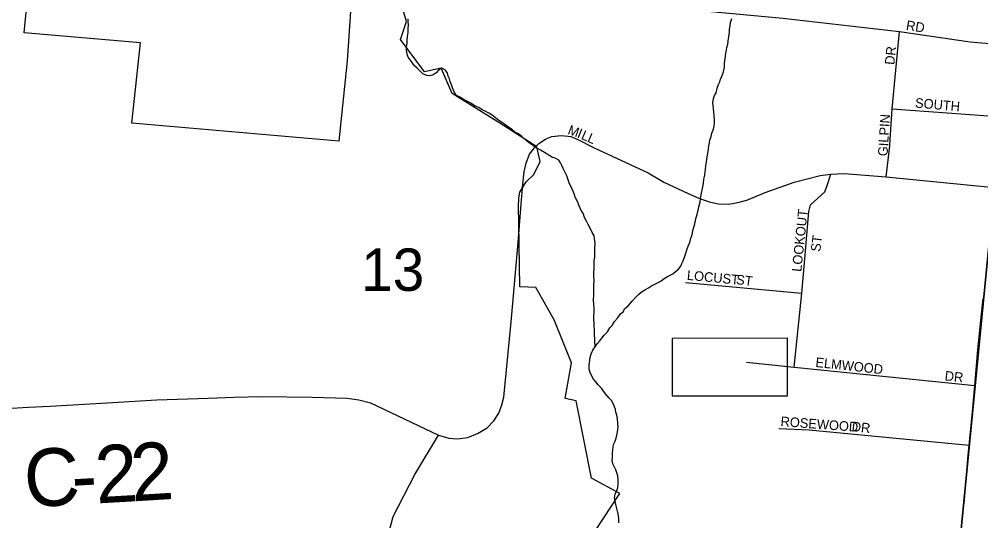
# Model space of a CAD drawing. Extents: x 0 to 1064, y 0 to 440.
# Drawn here: x 207.35 to 222.52, y 361.8 to 369.72 of the extents above; entities that cross this region are included whole.
import ezdxf

# ---------------------------------------------------------------- set-up
doc = ezdxf.new("R2010")
doc.units = 0
for name, color, linetype in [('GM_X_City_Street', 7, 'Continuous'), ('GM_X_City_Street_Text', 7, 'Continuous'), ('GM_X_Corporation', 7, 'Continuous'), ('GM_X_County_Road', 7, 'Continuous'), ('GM_X_County_Road_Text', 7, 'Continuous'), ('GM_X_Minor_River', 7, 'Continuous'), ('GM_X_Section', 7, 'Continuous'), ('GM_X_Section_Text', 7, 'Continuous'), ('GM_X_State_Route', 7, 'Continuous'), ('GM_X_Township_Road', 7, 'Continuous')]:
    doc.layers.add(name, color=color, linetype=linetype)

msp = doc.modelspace()

# ---------------------------------------------------------------- linework, layer by layer
at = {"layer": 'GM_X_City_Street'}
for points in [[(212.727, 371.29), (213.16, 370.968), (213.441, 370.76), (213.938, 370.44), (214.116, 370.327), (214.501, 370.199), (215.432, 370.114), (218.211, 369.846), (219.398, 369.737), (221.24, 369.524), (222.354, 369.36), (222.97, 369.308), (223.022, 369.302)], [(221.084, 367.722), (221.085, 367.736), (221.121, 368.304), (221.24, 369.524)], [(221.121, 368.304), (222.858, 368.176), (223.969, 368.067)], [(215.7, 367.845), (215.754, 367.867), (215.907, 367.885), (216.05, 367.867), (216.163, 367.82), (216.421, 367.687), (217.273, 367.292), (217.521, 367.146), (217.905, 366.966), (218.073, 366.894), (218.237, 366.835), (218.38, 366.806), (218.544, 366.8), (218.685, 366.823), (218.829, 366.861), (219.121, 366.981), (219.578, 367.144), (219.988, 367.253), (220.157, 367.272), (220.367, 367.283), (221.028, 367.231), (222.732, 367.06)], [(215.29, 367.065), (215.314, 367.31), (215.345, 367.448), (215.402, 367.586), (215.476, 367.69), (215.547, 367.757), (215.564, 367.768)], [(221.028, 367.231), (221.084, 367.722)], [(219.575, 364.225), (219.695, 365.392), (219.742, 365.938), (219.809, 366.685), (219.835, 366.789), (220.062, 366.995), (220.097, 367.093), (220.157, 367.272)], [(217.862, 365.561), (219.695, 365.392)], [(218.825, 364.303), (219.575, 364.225), (222.425, 363.938)], [(219.335, 363.258), (219.811, 363.239), (222.338, 362.993)]]:
    msp.add_lwpolyline(points, dxfattribs=at)
at = {"layer": 'GM_X_Corporation'}
for points in [[(212.668, 371.25), (212.523, 369.059), (212.389, 367.791), (209.126, 368.077), (209.26, 369.346), (207.425, 369.505), (207.622, 371.519)], [(216.433, 361.634), (216.823, 362.235), (216.376, 362.473), (216.138, 363.696), (215.965, 363.733), (216.064, 364.295), (215.791, 364.972), (215.498, 365.483), (215.248, 365.492), (215.231, 366.499), (215.227, 366.759), (215.232, 366.901), (215.245, 366.99), (215.345, 367.154), (215.468, 367.266), (215.566, 367.471), (215.516, 367.705), (214.934, 368.076), (214.178, 368.548), (214.008, 368.945), (213.744, 368.888), (213.366, 369.399), (213.461, 369.682), (213.385, 369.928)]]:
    msp.add_lwpolyline(points, dxfattribs=at)
msp.add_lwpolyline([(217.653, 364.681), (217.652, 363.772), (219.471, 363.772), (219.471, 364.682)], close=True, dxfattribs=at)
at = {"layer": 'GM_X_County_Road'}
for points in [[(215.564, 367.768), (215.652, 367.826), (215.7, 367.845)], [(215.173, 365.66), (215.219, 366.196), (215.268, 366.797), (215.288, 367.049), (215.29, 367.065)], [(206.785, 363.555), (207.493, 363.594), (207.835, 363.611), (208.733, 363.665), (209.519, 363.71), (210.328, 363.739), (210.738, 363.751), (211.176, 363.761), (211.972, 363.755), (212.521, 363.739), (212.706, 363.71), (212.89, 363.665), (213.965, 363.151), (214.126, 363.105), (214.264, 363.095), (214.425, 363.118), (214.58, 363.178), (214.731, 363.271), (214.836, 363.38), (214.918, 363.5), (214.964, 363.63), (214.993, 363.753), (215.107, 364.884), (215.147, 365.354), (215.173, 365.66)]]:
    msp.add_lwpolyline(points, dxfattribs=at)
at = {"layer": 'GM_X_Minor_River'}
for points in [[(213.47, 369.385), (213.477, 369.445), (213.485, 369.506), (213.487, 369.579), (213.488, 369.622), (213.484, 369.683), (213.485, 369.725)], [(217.865, 366.025), (217.885, 366.08), (217.905, 366.134), (217.93, 366.194), (217.944, 366.261), (217.964, 366.315), (217.978, 366.382), (217.991, 366.436), (218.011, 366.49), (218.018, 366.539), (218.032, 366.587), (218.045, 366.635), (218.059, 366.702), (218.072, 366.756), (218.093, 366.829), (218.1, 366.896), (218.114, 366.974), (218.128, 367.047), (218.143, 367.126), (218.15, 367.193), (218.164, 367.259), (218.172, 367.308), (218.179, 367.35), (218.18, 367.405), (218.194, 367.465), (218.202, 367.544), (218.216, 367.599), (218.223, 367.671), (218.231, 367.714), (218.238, 367.768), (218.245, 367.811), (218.265, 367.865), (218.278, 367.92), (218.304, 367.98), (218.312, 368.034), (218.319, 368.077), (218.32, 368.131), (218.316, 368.198), (218.311, 368.253), (218.301, 368.308), (218.296, 368.351), (218.291, 368.4), (218.305, 368.466), (218.318, 368.515), (218.343, 368.557), (218.363, 368.629), (218.383, 368.69), (218.403, 368.732), (218.416, 368.774), (218.441, 368.828), (218.461, 368.889), (218.475, 368.961), (218.477, 369.016), (218.484, 369.07), (218.492, 369.125), (218.499, 369.186), (218.506, 369.228), (218.514, 369.271), (218.527, 369.325), (218.534, 369.373), (218.542, 369.416), (218.549, 369.47), (218.556, 369.519), (218.557, 369.562), (218.565, 369.61), (218.572, 369.665), (218.592, 369.731)], [(216.435, 364.546), (216.428, 364.753), (216.424, 364.82), (216.419, 364.875), (216.42, 364.924), (216.416, 364.973), (216.417, 365.021), (216.419, 365.1), (216.42, 365.155), (216.416, 365.222), (216.412, 365.289), (216.413, 365.362), (216.415, 365.417), (216.416, 365.459), (216.417, 365.52), (216.419, 365.587), (216.415, 365.666), (216.416, 365.715), (216.418, 365.776), (216.419, 365.83), (216.421, 365.903), (216.429, 365.964), (216.43, 366.013), (216.431, 366.061), (216.432, 366.104), (216.434, 366.171), (216.429, 366.22), (216.419, 366.299), (216.39, 366.354), (216.361, 366.41), (216.326, 366.478), (216.297, 366.533), (216.268, 366.589), (216.246, 366.656), (216.216, 366.699), (216.182, 366.773), (216.159, 366.841), (216.118, 366.909), (216.102, 366.964), (216.067, 367.05), (216.033, 367.118), (216.016, 367.167), (215.987, 367.247), (215.958, 367.308), (215.929, 367.364), (215.912, 367.407), (215.889, 367.45), (215.86, 367.493), (215.806, 367.525), (215.764, 367.538), (215.722, 367.564), (215.68, 367.589), (215.638, 367.614), (215.572, 367.653), (215.518, 367.684), (215.464, 367.722), (215.41, 367.754), (215.345, 367.804), (215.28, 367.867), (215.226, 367.911), (215.178, 367.93), (215.118, 367.986), (215.07, 368.012), (214.975, 368.081), (214.915, 368.119), (214.861, 368.163), (214.808, 368.201), (214.76, 368.233), (214.7, 368.265), (214.652, 368.29), (214.598, 368.322), (214.544, 368.348), (214.472, 368.392), (214.412, 368.424), (214.352, 368.456), (214.292, 368.494), (214.244, 368.519), (214.215, 368.563), (214.186, 368.637), (214.169, 368.68), (214.146, 368.735), (214.135, 368.778), (214.118, 368.821), (214.107, 368.864), (214.072, 368.913), (214.018, 368.945), (213.963, 368.916), (213.925, 368.874), (213.882, 368.839), (213.826, 368.822), (213.778, 368.829), (213.718, 368.855), (213.629, 368.943), (213.587, 368.98), (213.534, 369.054), (213.487, 369.117), (213.47, 369.166), (213.46, 369.227), (213.461, 369.288), (213.469, 369.342), (213.47, 369.385)], [(216.808, 361.769), (216.81, 361.83), (216.805, 361.885), (216.794, 361.934), (216.777, 361.995), (216.766, 362.038), (216.75, 362.105), (216.739, 362.166), (216.753, 362.221), (216.772, 362.269), (216.792, 362.323), (216.8, 362.39), (216.801, 362.445), (216.791, 362.512), (216.78, 362.561), (216.762, 362.604), (216.739, 362.647), (216.716, 362.702), (216.706, 362.757), (216.707, 362.806), (216.709, 362.873), (216.716, 362.921), (216.724, 363.006), (216.75, 363.06), (216.77, 363.127), (216.783, 363.175), (216.791, 363.242), (216.798, 363.284), (216.794, 363.345), (216.789, 363.412), (216.778, 363.467), (216.761, 363.516), (216.756, 363.559), (216.739, 363.602), (216.722, 363.651), (216.693, 363.7), (216.652, 363.744), (216.605, 363.8), (216.569, 363.85), (216.534, 363.893), (216.481, 363.949), (216.445, 363.993), (216.41, 364.036), (216.381, 364.085), (216.358, 364.141), (216.341, 364.19), (216.342, 364.251), (216.344, 364.299), (216.358, 364.378), (216.372, 364.438), (216.397, 364.493), (216.435, 364.546), (216.467, 364.594), (216.511, 364.642), (216.542, 364.684), (216.58, 364.731), (216.63, 364.785), (216.668, 364.845), (216.705, 364.886), (216.743, 364.946), (216.787, 365), (216.838, 365.066), (216.881, 365.107), (216.9, 365.149), (216.956, 365.196), (217.019, 365.268), (217.075, 365.333), (217.119, 365.375), (217.162, 365.41), (217.218, 365.445), (217.28, 365.48), (217.323, 365.51), (217.379, 365.539), (217.428, 365.562), (217.477, 365.591), (217.527, 365.626), (217.576, 365.655), (217.619, 365.679), (217.662, 365.702), (217.706, 365.737), (217.749, 365.773), (217.787, 365.821), (217.806, 365.863), (217.826, 365.905), (217.845, 365.965), (217.865, 366.025)]]:
    msp.add_lwpolyline(points, dxfattribs=at)
at = {"layer": 'GM_X_Section'}
for points in [[(223.805, 378.004), (222.155, 361.074), (204.837, 358.818), (206.359, 375.143)], [(223.805, 378.004), (240.217, 375.582), (238.842, 358.429), (222.155, 361.074)]]:
    msp.add_lwpolyline(points, close=True, dxfattribs=at)
at = {"layer": 'GM_X_State_Route'}
msp.add_lwpolyline([(222.174, 361.305), (222.255, 362.072), (222.261, 362.072), (222.318, 362.782), (222.338, 362.993), (222.388, 363.522), (222.425, 363.938), (222.475, 364.499), (222.522, 364.961), (222.557, 365.311)], dxfattribs=at)
at = {"layer": 'GM_X_Township_Road'}
msp.add_lwpolyline([(208.525, 345.312), (208.696, 346.415), (209.041, 347.099), (211.08, 351.135), (211.383, 351.741), (211.618, 352.307), (212.329, 356.503), (212.747, 358.974), (212.992, 360.513), (213.08, 361.235), (213.25, 361.869), (213.592, 362.535), (213.965, 363.151)], dxfattribs=at)

# ---------------------------------------------------------------- texts
at = {"layer": 'GM_X_City_Street_Text'}
for s, height, rotation, p in [('RD', 0.1515, 351.0309, (221.334, 369.551)), ('DR', 0.1515, 83.9934, (221.155, 368.992)), ('SOUTH', 0.1515, 355.0331, (221.479, 368.325)), ('GILPIN', 0.1515, 86.4259, (221.048, 367.552)), ('M', 0.152, 340.1538, (215.992, 367.91)), ('I', 0.152, 338.3285, (216.142, 367.856)), ('L', 0.152, 336.5145, (216.203, 367.832)), ('L', 0.152, 336.0375, (216.3, 367.789)), ('LOOKOUT', 0.1515, 84.0357, (219.688, 365.726)), ('ST', 0.1515, 82.8783, (219.987, 366.041)), ('LOCUST', 0.1515, 354.7049, (217.879, 365.605)), ('ST', 0.1515, 352.8783, (218.653, 365.538)), ('ELMWOOD', 0.1515, 353.7495, (219.906, 364.231)), ('DR', 0.1515, 353.9946, (221.946, 364.018)), ('ROSEWOOD', 0.1515, 355.6566, (219.357, 363.298)), ('DR', 0.1515, 353.9946, (220.479, 363.218))]:
    msp.add_text(s, height=height, rotation=rotation, dxfattribs=at).set_placement(p)
at = {"layer": 'GM_X_County_Road_Text'}
for s, rotation, p in [('C', 3.1785, (207.447, 362.013)), ('2', 3.2598, (208.567, 362.075)), ('2', 3.5533, (209.131, 362.107)), ('-', 3.1828, (208.193, 362.054))]:
    msp.add_text(s, height=0.909, rotation=rotation, dxfattribs=at).set_placement(p)
at = {"layer": 'GM_X_Section_Text'}
msp.add_text('13', height=0.6697, rotation=0, dxfattribs=at).set_placement((212.743, 365.43))

doc.saveas('drawing.dxf')
